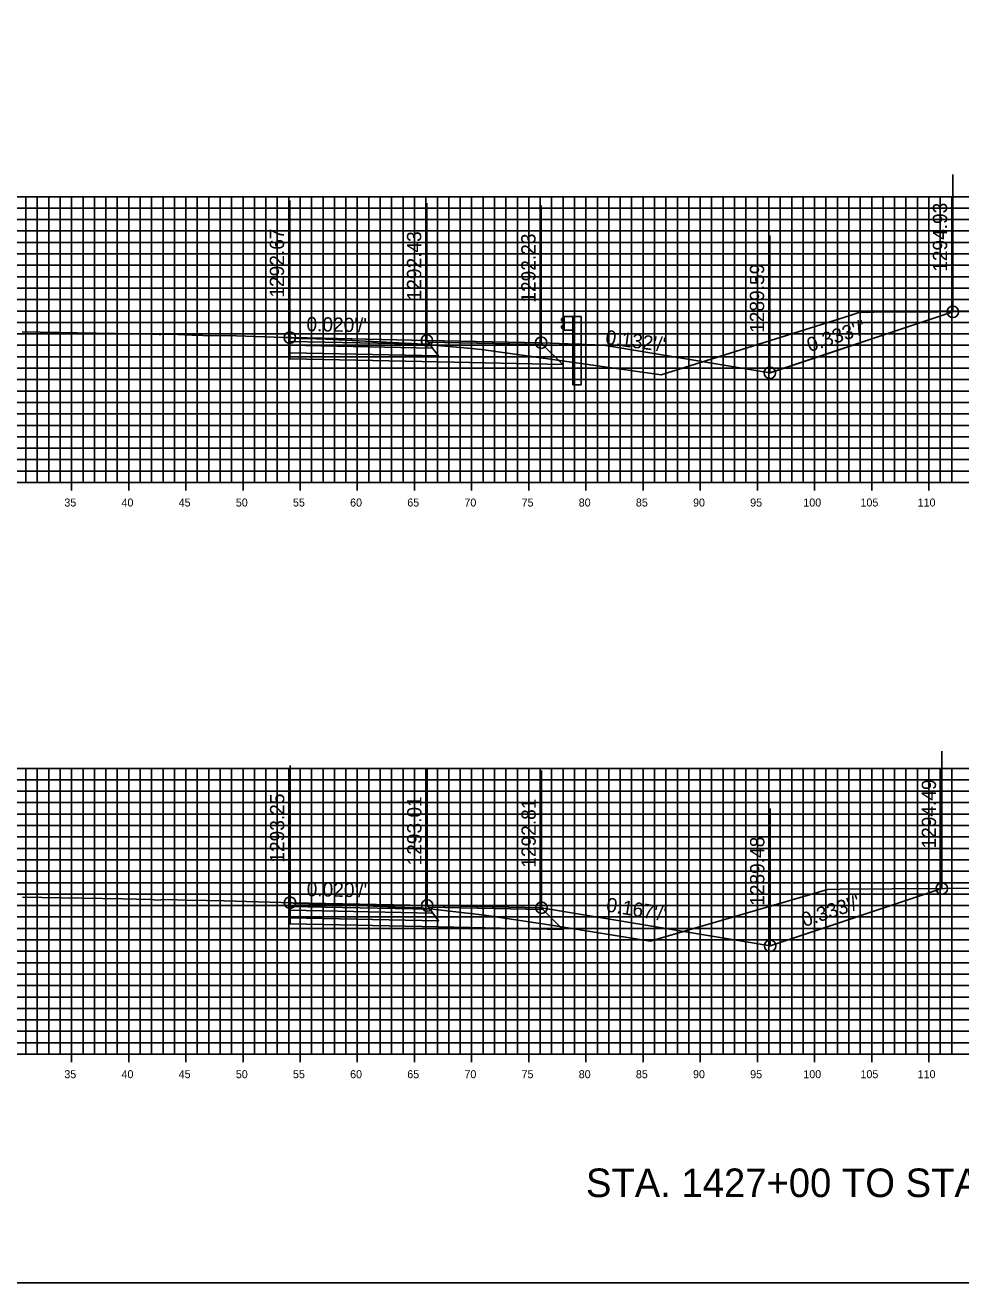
# Model space of a CAD drawing. Extents: x 674939 to 678919, y 750652 to 765176.
# Drawn here: x 678779.5 to 678861.3, y 758052.6 to 758162.6 of the extents above; entities that cross this region are included whole.
import ezdxf

# ---------------------------------------------------------------- set-up
doc = ezdxf.new("R2010")
doc.units = 0
for name, color, linetype in [('R_Alt Surface', 7, 'Continuous'), ('R_Axis', 7, 'Continuous'), ('R_Axis Annot', 7, 'Continuous'), ('R_Draft', 7, 'Continuous'), ('R_Exist Surface', 7, 'Continuous'), ('R_Fin Surface', 7, 'Continuous'), ('R_Grid', 7, 'Continuous'), ('R_Guardrail', 7, 'Continuous'), ('R_No Plot', 7, 'Continuous'), ('R_Xsect Elev', 7, 'Continuous'), ('R_Xsect Slope', 7, 'Continuous')]:
    doc.layers.add(name, color=color, linetype=linetype)

msp = doc.modelspace()

# ---------------------------------------------------------------- linework, layer by layer
for points in [[(678830.1, 758134.56), (678844.62, 758132.14), (678844.62, 758132.14), (678860.63, 758137.48)], [(678824.64, 758085.36), (678844.64, 758082.03), (678844.64, 758082.03), (678859.66, 758087.04)]]:
    msp.add_lwpolyline(points)
at = {"layer": 'R_Alt Surface'}
for points in [[(678802.62, 758134.89), (678802.62, 758134.56), (678815.12, 758134.31), (678814.87, 758134.64)], [(678802.62, 758134.56), (678802.62, 758133.9), (678815.62, 758133.64), (678815.12, 758134.31)], [(678802.64, 758085.47), (678802.64, 758085.14), (678815.14, 758084.89), (678814.89, 758085.22)], [(678802.64, 758085.14), (678802.64, 758084.48), (678815.64, 758084.22), (678815.14, 758084.89)]]:
    msp.add_lwpolyline(points, close=True, dxfattribs=at)
for points in [[(678802.62, 758133.9), (678802.62, 758133.36), (678815.62, 758133.1), (678826.5, 758132.88), (678824.74, 758134.63)], [(678802.64, 758084.48), (678802.64, 758083.94), (678815.64, 758083.68), (678826.51, 758083.46), (678824.76, 758085.21)]]:
    msp.add_lwpolyline(points, dxfattribs=at)
at = {"layer": 'R_Axis'}
for p, q in [((678598.53, 758122.55), (678898.53, 758122.55)), ((678783.53, 758121.85), (678783.53, 758123.25)), ((678788.53, 758121.85), (678788.53, 758123.25)), ((678793.53, 758121.85), (678793.53, 758123.25)), ((678798.53, 758121.85), (678798.53, 758123.25)), ((678803.53, 758121.85), (678803.53, 758123.25)), ((678808.53, 758121.85), (678808.53, 758123.25)), ((678813.53, 758121.85), (678813.53, 758123.25)), ((678818.53, 758121.85), (678818.53, 758123.25)), ((678823.53, 758121.85), (678823.53, 758123.25)), ((678828.53, 758121.85), (678828.53, 758123.25)), ((678833.53, 758121.85), (678833.53, 758123.25)), ((678838.53, 758121.85), (678838.53, 758123.25)), ((678843.53, 758121.85), (678843.53, 758123.25)), ((678848.53, 758121.85), (678848.53, 758123.25)), ((678853.53, 758121.85), (678853.53, 758123.25)), ((678858.53, 758121.85), (678858.53, 758123.25)), ((678783.53, 758071.85), (678783.53, 758073.25)), ((678788.53, 758071.85), (678788.53, 758073.25)), ((678793.53, 758071.85), (678793.53, 758073.25)), ((678798.53, 758071.85), (678798.53, 758073.25)), ((678803.53, 758071.85), (678803.53, 758073.25)), ((678808.53, 758071.85), (678808.53, 758073.25)), ((678813.53, 758071.85), (678813.53, 758073.25)), ((678818.53, 758071.85), (678818.53, 758073.25)), ((678823.53, 758071.85), (678823.53, 758073.25)), ((678828.53, 758071.85), (678828.53, 758073.25)), ((678833.53, 758071.85), (678833.53, 758073.25)), ((678838.53, 758071.85), (678838.53, 758073.25)), ((678843.53, 758071.85), (678843.53, 758073.25)), ((678848.53, 758071.85), (678848.53, 758073.25)), ((678853.53, 758071.85), (678853.53, 758073.25)), ((678858.53, 758071.85), (678858.53, 758073.25)), ((678598.53, 758072.55), (678898.53, 758072.55))]:
    msp.add_line(p, q, dxfattribs=at)
at = {"layer": 'R_Exist Surface'}
for points in [[(678779.22, 758135.72), (678780.79, 758135.69), (678790.62, 758135.52), (678790.67, 758135.51), (678791.19, 758135.49), (678791.33, 758135.49), (678792.19, 758135.51), (678794.09, 758135.44), (678795.02, 758135.42), (678797.95, 758135.37), (678802.09, 758135.24), (678802.62, 758135.22), (678802.62, 758135.22), (678802.62, 758135.22), (678802.7, 758135.21), (678803.39, 758135.14), (678804.94, 758135.13), (678805.24, 758135.13), (678809.21, 758134.92), (678809.9, 758134.89), (678813.31, 758134.71), (678813.7, 758134.69), (678813.77, 758134.68), (678817.57, 758134.35), (678819.4, 758134.18), (678823.57, 758133.61), (678835.1, 758131.96), (678851.65, 758137.17), (678852.48, 758137.44), (678853.71, 758137.44), (678882.07, 758137.59)], [(678779.25, 758086.28), (678782.64, 758086.23), (678788.01, 758086.14), (678790.44, 758086.09), (678790.76, 758086.06), (678791.04, 758086.03), (678791.33, 758086.06), (678791.96, 758086.07), (678793.56, 758086.03), (678795.36, 758085.99), (678796.87, 758085.96), (678799.83, 758085.87), (678801.9, 758085.82), (678802.64, 758085.8), (678802.64, 758085.8), (678802.64, 758085.8), (678802.93, 758085.76), (678803.24, 758085.72), (678804.3, 758085.71), (678805.34, 758085.7), (678807.77, 758085.6), (678809.94, 758085.51), (678811.84, 758085.42), (678813.54, 758085.34), (678813.75, 758085.35), (678813.84, 758085.37), (678816.39, 758085.08), (678819.67, 758084.71), (678825.3, 758083.86), (678834.15, 758082.44), (678848.89, 758086.73), (678849.67, 758086.96), (678850.78, 758086.97), (678864.45, 758087.07)]]:
    msp.add_lwpolyline(points, dxfattribs=at)
at = {"layer": 'R_Fin Surface'}
for points in [[(678802.62, 758135.22), (678802.82, 758135.22), (678814.62, 758134.98), (678814.63, 758134.98), (678824.62, 758134.78), (678824.63, 758134.78), (678830.1, 758134.56), (678830.11, 758134.56), (678844.62, 758132.14), (678844.65, 758132.15), (678860.63, 758137.48)], [(678824.62, 758134.78), (678814.62, 758134.98), (678802.62, 758135.22)], [(678824.62, 758134.78), (678830.1, 758134.56)], [(678802.64, 758085.8), (678802.83, 758085.8), (678814.64, 758085.56), (678814.64, 758085.56), (678824.64, 758085.36), (678824.65, 758085.36), (678844.64, 758082.03), (678844.66, 758082.04), (678859.66, 758087.04)], [(678824.64, 758085.36), (678814.64, 758085.56), (678802.64, 758085.8)], [(678824.64, 758085.36), (678824.64, 758085.36)]]:
    msp.add_lwpolyline(points, dxfattribs=at)
for points in [[(678802.62, 758135.22), (678802.62, 758134.89), (678814.87, 758134.64), (678814.62, 758134.98)], [(678814.62, 758134.98), (678824.62, 758134.78), (678824.74, 758134.63), (678814.74, 758134.82)], [(678802.64, 758085.8), (678802.64, 758085.47), (678814.89, 758085.22), (678814.64, 758085.56)], [(678814.64, 758085.56), (678824.64, 758085.36), (678824.76, 758085.21), (678814.76, 758085.4)]]:
    msp.add_lwpolyline(points, close=True, dxfattribs=at)
at = {"layer": 'R_Grid'}
for p, q in [((678598.53, 758147.55), (678898.53, 758147.55)), ((678779.53, 758122.55), (678779.53, 758147.55)), ((678780.53, 758122.55), (678780.53, 758147.55)), ((678781.53, 758122.55), (678781.53, 758147.55)), ((678782.53, 758122.55), (678782.53, 758147.55)), ((678783.53, 758122.55), (678783.53, 758147.55)), ((678784.53, 758122.55), (678784.53, 758147.55)), ((678785.53, 758122.55), (678785.53, 758147.55)), ((678786.53, 758122.55), (678786.53, 758147.55)), ((678787.53, 758122.55), (678787.53, 758147.55)), ((678788.53, 758122.55), (678788.53, 758147.55)), ((678789.53, 758122.55), (678789.53, 758147.55)), ((678790.53, 758122.55), (678790.53, 758147.55)), ((678791.53, 758122.55), (678791.53, 758147.55)), ((678792.53, 758122.55), (678792.53, 758147.55)), ((678793.53, 758122.55), (678793.53, 758147.55)), ((678794.53, 758122.55), (678794.53, 758147.55)), ((678795.53, 758122.55), (678795.53, 758147.55)), ((678796.53, 758122.55), (678796.53, 758147.55)), ((678797.53, 758122.55), (678797.53, 758147.55)), ((678798.53, 758122.55), (678798.53, 758147.55)), ((678799.53, 758122.55), (678799.53, 758147.55)), ((678800.53, 758122.55), (678800.53, 758147.55)), ((678801.53, 758122.55), (678801.53, 758147.55)), ((678802.53, 758122.55), (678802.53, 758147.55)), ((678803.53, 758122.55), (678803.53, 758147.55)), ((678804.53, 758122.55), (678804.53, 758147.55)), ((678805.53, 758122.55), (678805.53, 758147.55)), ((678806.53, 758122.55), (678806.53, 758147.55)), ((678807.53, 758122.55), (678807.53, 758147.55)), ((678808.53, 758122.55), (678808.53, 758147.55)), ((678809.53, 758122.55), (678809.53, 758147.55)), ((678810.53, 758122.55), (678810.53, 758147.55)), ((678811.53, 758122.55), (678811.53, 758147.55)), ((678812.53, 758122.55), (678812.53, 758147.55)), ((678813.53, 758122.55), (678813.53, 758147.55)), ((678814.53, 758122.55), (678814.53, 758147.55)), ((678815.53, 758122.55), (678815.53, 758147.55)), ((678816.53, 758122.55), (678816.53, 758147.55)), ((678817.53, 758122.55), (678817.53, 758147.55)), ((678818.53, 758122.55), (678818.53, 758147.55)), ((678819.53, 758122.55), (678819.53, 758147.55)), ((678820.53, 758122.55), (678820.53, 758147.55)), ((678821.53, 758122.55), (678821.53, 758147.55)), ((678822.53, 758122.55), (678822.53, 758147.55)), ((678823.53, 758122.55), (678823.53, 758147.55)), ((678824.53, 758122.55), (678824.53, 758147.55)), ((678825.53, 758122.55), (678825.53, 758147.55)), ((678826.53, 758122.55), (678826.53, 758147.55)), ((678827.53, 758122.55), (678827.53, 758147.55)), ((678828.53, 758122.55), (678828.53, 758147.55)), ((678829.53, 758122.55), (678829.53, 758147.55)), ((678830.53, 758122.55), (678830.53, 758147.55)), ((678831.53, 758122.55), (678831.53, 758147.55)), ((678832.53, 758122.55), (678832.53, 758147.55)), ((678833.53, 758122.55), (678833.53, 758147.55)), ((678834.53, 758122.55), (678834.53, 758147.55)), ((678835.53, 758122.55), (678835.53, 758147.55)), ((678836.53, 758122.55), (678836.53, 758147.55)), ((678837.53, 758122.55), (678837.53, 758147.55)), ((678838.53, 758122.55), (678838.53, 758147.55)), ((678839.53, 758122.55), (678839.53, 758147.55)), ((678840.53, 758122.55), (678840.53, 758147.55)), ((678841.53, 758122.55), (678841.53, 758147.55)), ((678842.53, 758122.55), (678842.53, 758147.55)), ((678843.53, 758122.55), (678843.53, 758147.55)), ((678844.53, 758122.55), (678844.53, 758147.55)), ((678845.53, 758122.55), (678845.53, 758147.55)), ((678846.53, 758122.55), (678846.53, 758147.55)), ((678847.53, 758122.55), (678847.53, 758147.55)), ((678848.53, 758122.55), (678848.53, 758147.55)), ((678849.53, 758122.55), (678849.53, 758147.55)), ((678850.53, 758122.55), (678850.53, 758147.55)), ((678851.53, 758122.55), (678851.53, 758147.55)), ((678852.53, 758122.55), (678852.53, 758147.55)), ((678853.53, 758122.55), (678853.53, 758147.55)), ((678854.53, 758122.55), (678854.53, 758147.55)), ((678855.53, 758122.55), (678855.53, 758147.55)), ((678856.53, 758122.55), (678856.53, 758147.55)), ((678857.53, 758122.55), (678857.53, 758147.55)), ((678858.53, 758122.55), (678858.53, 758147.55)), ((678859.53, 758122.55), (678859.53, 758147.55)), ((678860.53, 758122.55), (678860.53, 758147.55)), ((678598.53, 758146.55), (678898.53, 758146.55)), ((678598.53, 758145.55), (678898.53, 758145.55)), ((678598.53, 758144.55), (678898.53, 758144.55)), ((678598.53, 758143.55), (678898.53, 758143.55)), ((678598.53, 758142.55), (678898.53, 758142.55)), ((678598.53, 758141.55), (678898.53, 758141.55)), ((678598.53, 758140.55), (678898.53, 758140.55)), ((678598.53, 758139.55), (678898.53, 758139.55)), ((678598.53, 758138.55), (678898.53, 758138.55)), ((678598.53, 758137.55), (678898.53, 758137.55)), ((678598.53, 758136.55), (678898.53, 758136.55)), ((678598.53, 758135.55), (678898.53, 758135.55)), ((678598.53, 758134.55), (678898.53, 758134.55)), ((678598.53, 758133.55), (678898.53, 758133.55)), ((678598.53, 758132.55), (678898.53, 758132.55)), ((678598.53, 758131.55), (678898.53, 758131.55)), ((678598.53, 758130.55), (678898.53, 758130.55)), ((678598.53, 758129.55), (678898.53, 758129.55)), ((678598.53, 758128.55), (678898.53, 758128.55)), ((678598.53, 758127.55), (678898.53, 758127.55)), ((678598.53, 758126.55), (678898.53, 758126.55)), ((678598.53, 758125.55), (678898.53, 758125.55)), ((678598.53, 758124.55), (678898.53, 758124.55)), ((678598.53, 758123.55), (678898.53, 758123.55)), ((678598.53, 758122.55), (678898.53, 758122.55)), ((678598.53, 758097.55), (678898.53, 758097.55)), ((678779.53, 758072.55), (678779.53, 758097.55)), ((678780.53, 758072.55), (678780.53, 758097.55)), ((678781.53, 758072.55), (678781.53, 758097.55)), ((678782.53, 758072.55), (678782.53, 758097.55)), ((678783.53, 758072.55), (678783.53, 758097.55)), ((678784.53, 758072.55), (678784.53, 758097.55)), ((678785.53, 758072.55), (678785.53, 758097.55)), ((678786.53, 758072.55), (678786.53, 758097.55)), ((678787.53, 758072.55), (678787.53, 758097.55)), ((678788.53, 758072.55), (678788.53, 758097.55)), ((678789.53, 758072.55), (678789.53, 758097.55)), ((678790.53, 758072.55), (678790.53, 758097.55)), ((678791.53, 758072.55), (678791.53, 758097.55)), ((678792.53, 758072.55), (678792.53, 758097.55)), ((678793.53, 758072.55), (678793.53, 758097.55)), ((678794.53, 758072.55), (678794.53, 758097.55)), ((678795.53, 758072.55), (678795.53, 758097.55)), ((678796.53, 758072.55), (678796.53, 758097.55)), ((678797.53, 758072.55), (678797.53, 758097.55)), ((678798.53, 758072.55), (678798.53, 758097.55)), ((678799.53, 758072.55), (678799.53, 758097.55)), ((678800.53, 758072.55), (678800.53, 758097.55)), ((678801.53, 758072.55), (678801.53, 758097.55)), ((678802.53, 758072.55), (678802.53, 758097.55)), ((678803.53, 758072.55), (678803.53, 758097.55)), ((678804.53, 758072.55), (678804.53, 758097.55)), ((678805.53, 758072.55), (678805.53, 758097.55)), ((678806.53, 758072.55), (678806.53, 758097.55)), ((678807.53, 758072.55), (678807.53, 758097.55)), ((678808.53, 758072.55), (678808.53, 758097.55)), ((678809.53, 758072.55), (678809.53, 758097.55)), ((678810.53, 758072.55), (678810.53, 758097.55)), ((678811.53, 758072.55), (678811.53, 758097.55)), ((678812.53, 758072.55), (678812.53, 758097.55)), ((678813.53, 758072.55), (678813.53, 758097.55)), ((678814.53, 758072.55), (678814.53, 758097.55)), ((678815.53, 758072.55), (678815.53, 758097.55)), ((678816.53, 758072.55), (678816.53, 758097.55)), ((678817.53, 758072.55), (678817.53, 758097.55)), ((678818.53, 758072.55), (678818.53, 758097.55)), ((678819.53, 758072.55), (678819.53, 758097.55)), ((678820.53, 758072.55), (678820.53, 758097.55)), ((678821.53, 758072.55), (678821.53, 758097.55)), ((678822.53, 758072.55), (678822.53, 758097.55)), ((678823.53, 758072.55), (678823.53, 758097.55)), ((678824.53, 758072.55), (678824.53, 758097.55)), ((678825.53, 758072.55), (678825.53, 758097.55)), ((678826.53, 758072.55), (678826.53, 758097.55)), ((678827.53, 758072.55), (678827.53, 758097.55)), ((678828.53, 758072.55), (678828.53, 758097.55)), ((678829.53, 758072.55), (678829.53, 758097.55)), ((678830.53, 758072.55), (678830.53, 758097.55)), ((678831.53, 758072.55), (678831.53, 758097.55)), ((678832.53, 758072.55), (678832.53, 758097.55)), ((678833.53, 758072.55), (678833.53, 758097.55)), ((678834.53, 758072.55), (678834.53, 758097.55)), ((678835.53, 758072.55), (678835.53, 758097.55)), ((678836.53, 758072.55), (678836.53, 758097.55)), ((678837.53, 758072.55), (678837.53, 758097.55)), ((678838.53, 758072.55), (678838.53, 758097.55)), ((678839.53, 758072.55), (678839.53, 758097.55)), ((678840.53, 758072.55), (678840.53, 758097.55)), ((678841.53, 758072.55), (678841.53, 758097.55)), ((678842.53, 758072.55), (678842.53, 758097.55)), ((678843.53, 758072.55), (678843.53, 758097.55)), ((678844.53, 758072.55), (678844.53, 758097.55)), ((678845.53, 758072.55), (678845.53, 758097.55)), ((678846.53, 758072.55), (678846.53, 758097.55)), ((678847.53, 758072.55), (678847.53, 758097.55)), ((678848.53, 758072.55), (678848.53, 758097.55)), ((678849.53, 758072.55), (678849.53, 758097.55)), ((678850.53, 758072.55), (678850.53, 758097.55)), ((678851.53, 758072.55), (678851.53, 758097.55)), ((678852.53, 758072.55), (678852.53, 758097.55)), ((678853.53, 758072.55), (678853.53, 758097.55)), ((678854.53, 758072.55), (678854.53, 758097.55)), ((678855.53, 758072.55), (678855.53, 758097.55)), ((678856.53, 758072.55), (678856.53, 758097.55)), ((678857.53, 758072.55), (678857.53, 758097.55)), ((678858.53, 758072.55), (678858.53, 758097.55)), ((678859.53, 758072.55), (678859.53, 758097.55)), ((678860.53, 758072.55), (678860.53, 758097.55)), ((678598.53, 758096.55), (678898.53, 758096.55)), ((678598.53, 758095.55), (678898.53, 758095.55)), ((678598.53, 758094.55), (678898.53, 758094.55)), ((678598.53, 758093.55), (678898.53, 758093.55)), ((678598.53, 758092.55), (678898.53, 758092.55)), ((678598.53, 758091.55), (678898.53, 758091.55)), ((678598.53, 758090.55), (678898.53, 758090.55)), ((678598.53, 758089.55), (678898.53, 758089.55)), ((678598.53, 758088.55), (678898.53, 758088.55)), ((678598.53, 758087.55), (678898.53, 758087.55)), ((678598.53, 758086.55), (678898.53, 758086.55)), ((678598.53, 758085.55), (678898.53, 758085.55)), ((678598.53, 758084.55), (678898.53, 758084.55)), ((678598.53, 758083.55), (678898.53, 758083.55)), ((678598.53, 758082.55), (678898.53, 758082.55)), ((678598.53, 758081.55), (678898.53, 758081.55)), ((678598.53, 758080.55), (678898.53, 758080.55)), ((678598.53, 758079.55), (678898.53, 758079.55)), ((678598.53, 758078.55), (678898.53, 758078.55)), ((678598.53, 758077.55), (678898.53, 758077.55)), ((678598.53, 758076.55), (678898.53, 758076.55)), ((678598.53, 758075.55), (678898.53, 758075.55)), ((678598.53, 758074.55), (678898.53, 758074.55)), ((678598.53, 758073.55), (678898.53, 758073.55)), ((678598.53, 758072.55), (678898.53, 758072.55))]:
    msp.add_line(p, q, dxfattribs=at)
at = {"layer": 'R_Guardrail'}
for points in [[(678826.62, 758136.98), (678826.52, 758136.96), (678826.38, 758136.86), (678826.38, 758136.72), (678826.61, 758136.52), (678826.61, 758136.43), (678826.38, 758136.23), (678826.38, 758136.08), (678826.52, 758135.98), (678826.62, 758135.96)], [(678826.62, 758137.06), (678827.37, 758137.06), (678827.37, 758135.88), (678826.62, 758135.88)], [(678827.37, 758137.06), (678828.12, 758137.06), (678828.12, 758134.64), (678827.37, 758134.67)]]:
    msp.add_lwpolyline(points, close=True, dxfattribs=at)
for points in [[(678827.37, 758131.09), (678827.37, 758134.67), (678828.12, 758134.64), (678828.12, 758131.09)], [(678827.37, 758131.09), (678828.12, 758131.09)]]:
    msp.add_lwpolyline(points, dxfattribs=at)
at = {"layer": 'R_No Plot'}
msp.add_lwpolyline([(678578.53, 758052.55), (678918.53, 758052.55), (678918.53, 758272.55), (678578.53, 758272.55)], close=True, dxfattribs=at)
for centre in [(678860.63, 758137.48), (678802.62, 758135.22), (678814.62, 758134.98), (678824.62, 758134.78), (678844.62, 758132.14), (678844.62, 758132.14), (678859.66, 758087.04), (678802.64, 758085.8), (678814.64, 758085.56), (678824.64, 758085.36), (678844.64, 758082.03), (678844.64, 758082.03)]:
    msp.add_circle(centre, 0.5, dxfattribs=at)
at = {"layer": 'R_Xsect Elev'}
for p, q in [((678860.63, 758137.48), (678860.63, 758149.48)), ((678802.62, 758135.22), (678802.62, 758147.22)), ((678814.62, 758134.98), (678814.62, 758146.98)), ((678824.62, 758134.78), (678824.62, 758146.78)), ((678844.62, 758132.14), (678844.62, 758144.14)), ((678859.66, 758087.04), (678859.66, 758099.04)), ((678802.64, 758085.8), (678802.64, 758097.8)), ((678814.64, 758085.56), (678814.64, 758097.56)), ((678824.64, 758085.36), (678824.64, 758097.36)), ((678844.64, 758082.03), (678844.64, 758094.03))]:
    msp.add_line(p, q, dxfattribs=at)

# ---------------------------------------------------------------- texts
at = {"layer": 'R_Axis Annot'}
for s, p in [('35', (678782.9, 758120.45)), ('40', (678787.9, 758120.45)), ('45', (678792.9, 758120.45)), ('50', (678797.9, 758120.45)), ('55', (678802.9, 758120.45)), ('60', (678807.9, 758120.45)), ('65', (678812.9, 758120.45)), ('70', (678817.9, 758120.45)), ('75', (678822.9, 758120.45)), ('80', (678827.9, 758120.45)), ('85', (678832.9, 758120.45)), ('90', (678837.9, 758120.45)), ('95', (678842.9, 758120.45)), ('100', (678847.55, 758120.45)), ('105', (678852.55, 758120.45)), ('110', (678857.55, 758120.45)), ('35', (678782.9, 758070.45)), ('40', (678787.9, 758070.45)), ('45', (678792.9, 758070.45)), ('50', (678797.9, 758070.45)), ('55', (678802.9, 758070.45)), ('60', (678807.9, 758070.45)), ('65', (678812.9, 758070.45)), ('70', (678817.9, 758070.45)), ('75', (678822.9, 758070.45)), ('80', (678827.9, 758070.45)), ('85', (678832.9, 758070.45)), ('90', (678837.9, 758070.45)), ('95', (678842.9, 758070.45)), ('100', (678847.55, 758070.45)), ('105', (678852.55, 758070.45)), ('110', (678857.55, 758070.45))]:
    msp.add_text(s, height=0.7, dxfattribs=at).set_placement(p)
at = {"layer": 'R_Draft'}
msp.add_text('STA. 1427+00 TO STA. 1429+00', height=2.5, dxfattribs=at).set_placement((678828.53, 758060.05))
at = {"layer": 'R_Xsect Elev'}
for s, p in [('1294.93', (678860.13, 758140.98)), ('1292.67', (678802.12, 758138.72)), ('1292.43', (678814.12, 758138.48)), ('1292.23', (678824.12, 758138.28)), ('1289.59', (678844.12, 758135.64)), ('1294.49', (678859.16, 758090.54)), ('1293.25', (678802.14, 758089.3)), ('1293.01', (678814.14, 758089.06)), ('1292.81', (678824.14, 758088.86)), ('1289.48', (678844.14, 758085.53))]:
    msp.add_text(s, height=1.25, rotation=90, dxfattribs=at).set_placement(p)
at = {"layer": 'R_Xsect Slope'}
for s, rotation, p in [("0.020'/'", 358.8543, (678804.07, 758135.79)), ("0.333'/'", 18.435, (678848.11, 758133.94)), ("0.132'/'", 352.4817, (678830.18, 758134.66)), ("0.020'/'", 358.8543, (678804.09, 758086.37)), ("0.167'/'", 350.5377, (678830.24, 758085.04)), ("0.333'/'", 18.435, (678847.63, 758083.66))]:
    msp.add_text(s, height=1.25, rotation=rotation, dxfattribs=at).set_placement(p)

doc.saveas('drawing.dxf')
